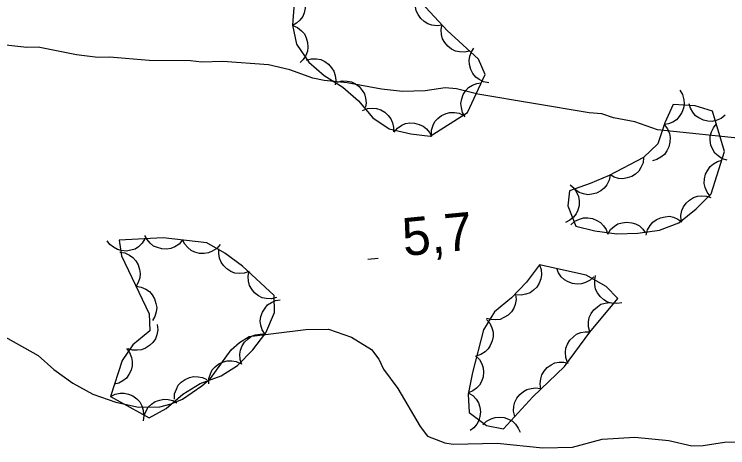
# Model space of a CAD drawing. Extents: x 336540 to 340074, y 5572036 to 5573747.
# Drawn here: x 336845.2 to 336901.8, y 5572733.2 to 5572767.6 of the extents above; entities that cross this region are included whole.
import ezdxf

# ---------------------------------------------------------------- set-up
doc = ezdxf.new("R2010")
doc.units = 0
for name, color, linetype in [('Niveau 2', 7, 'Continuous'), ('Niveau 3', 7, 'Continuous'), ('Niveau 44', 7, 'Continuous')]:
    doc.layers.add(name, color=color, linetype=linetype)

msp = doc.modelspace()

# ---------------------------------------------------------------- linework, layer by layer
at = {"layer": 'Niveau 2'}
for points in [[(336903.37, 5572757.67), (336896.25, 5572758.4), (336894.44, 5572759.04), (336892.74, 5572759.34), (336891.83, 5572759.66), (336890.81, 5572759.75), (336881.99, 5572761.23), (336880.29, 5572761.65), (336879.38, 5572761.74), (336877.81, 5572761.48), (336876.01, 5572761.44), (336874.32, 5572761.62), (336871.6, 5572762.12), (336869.79, 5572762.31), (336868.89, 5572762.51), (336867.07, 5572763.15), (336865.37, 5572763.56), (336861.75, 5572763.82), (336860.07, 5572763.78), (336859.16, 5572763.87), (336855.89, 5572763.91), (336852.73, 5572764.17), (336851.83, 5572764.15), (336850.13, 5572764.34), (336847.08, 5572764.95), (336846.18, 5572764.93), (336842.79, 5572765.3)], [(336843.99, 5572742.22), (336847.07, 5572740.49), (336848.33, 5572739.39), (336849.82, 5572738.3), (336851.42, 5572737.43), (336853.24, 5572736.8), (336855.05, 5572736.39), (336856.74, 5572736.43), (336857.64, 5572736.67), (336858.53, 5572737.03), (336860.08, 5572738.08), (336860.75, 5572738.66), (336862.39, 5572740.95), (336863.05, 5572741.53), (336863.83, 5572742), (336868.32, 5572742.55), (336870.13, 5572742.59), (336871.94, 5572741.96), (336873.54, 5572740.98), (336874.13, 5572740.21), (336874.48, 5572739.42), (336875.64, 5572737.87), (336877.4, 5572734.87), (336877.98, 5572734.09), (336879.35, 5572733.56), (336880.03, 5572733.47), (336883.52, 5572733.55), (336887.13, 5572733.18), (336889.5, 5572733.23), (336891.85, 5572733.85), (336894.44, 5572734.02), (336897.15, 5572733.74), (336898.96, 5572733.33), (336899.87, 5572733.35), (336901.55, 5572733.62), (336904.82, 5572733.69)]]:
    msp.add_lwpolyline(points, dxfattribs=at)
at = {"layer": 'Niveau 3'}
msp.add_line((336873.26, 5572748.14), (336874.06, 5572748.22), dxfattribs=at)
at = {"layer": 'Niveau 44'}
for points in [[(336867.78, 5572773.44), (336867.28, 5572766.71), (336867.58, 5572765.2), (336868.56, 5572763.76), (336869.78, 5572762.72), (336871.26, 5572761.78), (336872.5, 5572760.69), (336873.65, 5572759.36), (336874.94, 5572758.47), (336876.65, 5572758.07), (336878.19, 5572757.89), (336881.15, 5572759.78), (336882.56, 5572762.8), (336882.04, 5572764.01), (336879.55, 5572766.28), (336877.17, 5572768.86)], [(336867.5, 5572769.66), (336867.83, 5572769.4), (336868.06, 5572769.07), (336868.21, 5572768.78), (336868.27, 5572768.43), (336868.28, 5572768.06), (336868.19, 5572767.69), (336868.08, 5572767.38), (336867.86, 5572767.1), (336867.59, 5572766.85), (336867.28, 5572766.67)], [(336879.15, 5572766.71), (336878.74, 5572766.65), (336878.34, 5572766.71), (336878.02, 5572766.8), (336877.72, 5572766.99), (336877.45, 5572767.24), (336877.24, 5572767.56), (336877.09, 5572767.85), (336877.04, 5572768.19), (336877.04, 5572768.57), (336877.12, 5572768.92)], [(336867.29, 5572766.67), (336867.67, 5572766.51), (336867.99, 5572766.25), (336868.21, 5572766.01), (336868.36, 5572765.69), (336868.47, 5572765.34), (336868.48, 5572764.95), (336868.45, 5572764.63), (336868.32, 5572764.3), (336868.12, 5572763.99), (336867.87, 5572763.73)], [(336881.33, 5572764.65), (336880.93, 5572764.56), (336880.52, 5572764.58), (336880.2, 5572764.64), (336879.89, 5572764.8), (336879.59, 5572765.03), (336879.36, 5572765.33), (336879.18, 5572765.61), (336879.1, 5572765.95), (336879.07, 5572766.32), (336879.12, 5572766.67)], [(336882.85, 5572762.13), (336882.44, 5572762.21), (336882.08, 5572762.4), (336881.81, 5572762.59), (336881.59, 5572762.87), (336881.42, 5572763.19), (336881.33, 5572763.57), (336881.28, 5572763.89), (336881.34, 5572764.24), (336881.47, 5572764.58), (336881.66, 5572764.89)], [(336868.37, 5572763.92), (336868.78, 5572764.03), (336869.18, 5572764.02), (336869.51, 5572763.97), (336869.83, 5572763.82), (336870.13, 5572763.6), (336870.37, 5572763.31), (336870.56, 5572763.04), (336870.65, 5572762.7), (336870.7, 5572762.33), (336870.66, 5572761.97)], [(336870.81, 5572762.18), (336871.21, 5572762.28), (336871.62, 5572762.27), (336871.95, 5572762.21), (336872.26, 5572762.05), (336872.56, 5572761.83), (336872.8, 5572761.53), (336872.98, 5572761.26), (336873.07, 5572760.92), (336873.11, 5572760.55), (336873.06, 5572760.2)], [(336880.98, 5572759.42), (336880.77, 5572759.78), (336880.67, 5572760.18), (336880.63, 5572760.5), (336880.7, 5572760.85), (336880.82, 5572761.2), (336881.04, 5572761.51), (336881.25, 5572761.76), (336881.55, 5572761.94), (336881.9, 5572762.08), (336882.25, 5572762.14)], [(336898, 5572761.54), (336898.22, 5572761.19), (336898.32, 5572760.79), (336898.36, 5572760.47), (336898.3, 5572760.12), (336898.18, 5572759.77), (336897.96, 5572759.45), (336897.75, 5572759.2), (336897.45, 5572759.02), (336897.11, 5572758.87), (336896.76, 5572758.81)], [(336895.14, 5572756.2), (336892.41, 5572754.78), (336890.9, 5572754.14), (336889.25, 5572753.57), (336889.11, 5572752.38), (336889.77, 5572750.76), (336891.27, 5572750.39), (336893.01, 5572750.15), (336894.67, 5572750.21), (336896.41, 5572750.45), (336897.94, 5572751.03), (336899.32, 5572752.12), (336900.5, 5572753.33), (336901.57, 5572756.68), (336900.6, 5572759.87), (336899.22, 5572760.31), (336897.48, 5572760.4), (336896.82, 5572758.95), (336896.28, 5572757.29), (336895.14, 5572756.2)], [(336901.61, 5572759.55), (336901.29, 5572759.29), (336900.91, 5572759.14), (336900.59, 5572759.06), (336900.24, 5572759.08), (336899.88, 5572759.16), (336899.53, 5572759.34), (336899.26, 5572759.52), (336899.04, 5572759.79), (336898.86, 5572760.11), (336898.76, 5572760.46)], [(336872.82, 5572759.93), (336873.21, 5572760.08), (336873.61, 5572760.12), (336873.94, 5572760.1), (336874.27, 5572759.98), (336874.6, 5572759.8), (336874.87, 5572759.53), (336875.08, 5572759.28), (336875.21, 5572758.95), (336875.29, 5572758.59), (336875.29, 5572758.23)], [(336878.29, 5572757.95), (336878.3, 5572758.37), (336878.43, 5572758.76), (336878.57, 5572759.05), (336878.81, 5572759.31), (336879.1, 5572759.54), (336879.46, 5572759.69), (336879.77, 5572759.78), (336880.12, 5572759.78), (336880.49, 5572759.71), (336880.82, 5572759.57)], [(336875.33, 5572758.22), (336875.6, 5572758.54), (336875.94, 5572758.76), (336876.24, 5572758.9), (336876.59, 5572758.95), (336876.96, 5572758.94), (336877.33, 5572758.83), (336877.63, 5572758.7), (336877.9, 5572758.48), (336878.14, 5572758.2), (336878.31, 5572757.88)], [(336896.77, 5572758.81), (336897.03, 5572758.48), (336897.18, 5572758.1), (336897.25, 5572757.78), (336897.23, 5572757.42), (336897.15, 5572757.06), (336896.97, 5572756.73), (336896.79, 5572756.45), (336896.51, 5572756.23), (336896.19, 5572756.05), (336895.85, 5572755.95)], [(336901.78, 5572755.98), (336901.38, 5572756.1), (336901.05, 5572756.33), (336900.8, 5572756.55), (336900.62, 5572756.85), (336900.48, 5572757.19), (336900.43, 5572757.57), (336900.42, 5572757.9), (336900.52, 5572758.24), (336900.68, 5572758.57), (336900.91, 5572758.85)], [(336895.14, 5572756.2), (336895.09, 5572755.79), (336894.93, 5572755.41), (336894.76, 5572755.13), (336894.5, 5572754.89), (336894.19, 5572754.69), (336893.82, 5572754.58), (336893.5, 5572754.51), (336893.15, 5572754.55), (336892.8, 5572754.64), (336892.48, 5572754.82)], [(336900.43, 5572753.13), (336900.18, 5572753.45), (336900.03, 5572753.83), (336899.95, 5572754.15), (336899.97, 5572754.51), (336900.05, 5572754.87), (336900.23, 5572755.21), (336900.41, 5572755.48), (336900.68, 5572755.7), (336901, 5572755.88), (336901.35, 5572755.98)], [(336892.48, 5572754.81), (336892.4, 5572754.4), (336892.21, 5572754.04), (336892.02, 5572753.77), (336891.74, 5572753.56), (336891.41, 5572753.38), (336891.04, 5572753.3), (336890.72, 5572753.25), (336890.37, 5572753.32), (336890.02, 5572753.44), (336889.72, 5572753.64)], [(336889.3, 5572754.03), (336889.62, 5572753.76), (336889.84, 5572753.41), (336889.98, 5572753.11), (336890.03, 5572752.76), (336890.01, 5572752.4), (336889.91, 5572752.03), (336889.78, 5572751.73), (336889.56, 5572751.46), (336889.27, 5572751.22), (336888.95, 5572751.05)], [(336898.12, 5572751.18), (336898.09, 5572751.59), (336898.18, 5572751.99), (336898.3, 5572752.3), (336898.51, 5572752.58), (336898.78, 5572752.83), (336899.11, 5572753.02), (336899.41, 5572753.14), (336899.77, 5572753.17), (336900.13, 5572753.14), (336900.48, 5572753.03)], [(336889.37, 5572750.86), (336889.68, 5572751.14), (336890.05, 5572751.31), (336890.36, 5572751.41), (336890.72, 5572751.42), (336891.08, 5572751.36), (336891.43, 5572751.21), (336891.72, 5572751.05), (336891.96, 5572750.79), (336892.16, 5572750.48), (336892.28, 5572750.14)], [(336895.35, 5572750.05), (336895.45, 5572750.46), (336895.65, 5572750.81), (336895.86, 5572751.07), (336896.14, 5572751.27), (336896.48, 5572751.43), (336896.85, 5572751.51), (336897.18, 5572751.54), (336897.52, 5572751.46), (336897.86, 5572751.32), (336898.16, 5572751.11)], [(336892.3, 5572750.12), (336892.52, 5572750.48), (336892.83, 5572750.75), (336893.1, 5572750.93), (336893.44, 5572751.03), (336893.81, 5572751.08), (336894.19, 5572751.03), (336894.5, 5572750.95), (336894.8, 5572750.77), (336895.08, 5572750.52), (336895.3, 5572750.23)], [(336855.55, 5572749.76), (336855.34, 5572749.4), (336855.04, 5572749.13), (336854.77, 5572748.94), (336854.43, 5572748.84), (336854.06, 5572748.78), (336853.68, 5572748.83), (336853.37, 5572748.9), (336853.06, 5572749.08), (336852.78, 5572749.31), (336852.56, 5572749.6)], [(336852.82, 5572737.24), (336855.9, 5572735.56), (336857.24, 5572736.29), (336858.56, 5572737.44), (336859.95, 5572738.28), (336861.6, 5572738.88), (336862.89, 5572739.71), (336864.13, 5572740.95), (336865.15, 5572742.29), (336865.84, 5572743.9), (336865.82, 5572745.26), (336863.29, 5572747.57), (336861.89, 5572748.61), (336860.47, 5572749.43), (336857.01, 5572749.84), (336853.5, 5572749.65), (336853.69, 5572748.39), (336855.9, 5572743.8), (336855.94, 5572742.46), (336854.6, 5572741.34), (336853.76, 5572740.1), (336852.82, 5572737.24)], [(336858.54, 5572749.66), (336858.27, 5572749.34), (336857.92, 5572749.13), (336857.62, 5572748.99), (336857.28, 5572748.94), (336856.91, 5572748.95), (336856.54, 5572749.06), (336856.24, 5572749.18), (336855.97, 5572749.41), (336855.73, 5572749.69), (336855.56, 5572750.01)], [(336861.52, 5572749.31), (336861.25, 5572748.99), (336860.9, 5572748.77), (336860.6, 5572748.63), (336860.26, 5572748.59), (336859.89, 5572748.6), (336859.52, 5572748.7), (336859.22, 5572748.83), (336858.95, 5572749.06), (336858.71, 5572749.34), (336858.54, 5572749.66)], [(336863.83, 5572747.17), (336863.44, 5572747.03), (336863.03, 5572747.01), (336862.7, 5572747.04), (336862.38, 5572747.17), (336862.06, 5572747.37), (336861.8, 5572747.64), (336861.6, 5572747.9), (336861.48, 5572748.23), (336861.41, 5572748.6), (336861.42, 5572748.96)], [(336853.55, 5572748.69), (336853.96, 5572748.63), (336854.33, 5572748.45), (336854.6, 5572748.27), (336854.83, 5572748.01), (336855.02, 5572747.69), (336855.13, 5572747.32), (336855.18, 5572747), (336855.14, 5572746.65), (336855.03, 5572746.3), (336854.85, 5572745.99)], [(336886.87, 5572747.7), (336885.83, 5572746.31), (336884.64, 5572745.08), (336883.3, 5572743.96), (336882.44, 5572742.53), (336881.55, 5572739.16), (336881.22, 5572737.44), (336881.29, 5572735.98), (336882.68, 5572734.93), (336884.01, 5572734.67), (336886.34, 5572737.21), (336888.87, 5572739.63), (336890.86, 5572742.36), (336893.1, 5572745.01), (336892.17, 5572745.97), (336890.58, 5572746.88), (336886.87, 5572747.7)], [(336886.87, 5572747.7), (336887.01, 5572747.31), (336887.02, 5572746.9), (336886.99, 5572746.57), (336886.86, 5572746.24), (336886.66, 5572745.93), (336886.39, 5572745.67), (336886.13, 5572745.47), (336885.8, 5572745.35), (336885.43, 5572745.28), (336885.07, 5572745.3)], [(336891.19, 5572746.75), (336890.89, 5572746.46), (336890.52, 5572746.28), (336890.21, 5572746.17), (336889.86, 5572746.15), (336889.49, 5572746.2), (336889.14, 5572746.35), (336888.85, 5572746.5), (336888.6, 5572746.75), (336888.39, 5572747.06), (336888.26, 5572747.39)], [(336866, 5572745.09), (336865.6, 5572744.99), (336865.19, 5572745.02), (336864.87, 5572745.08), (336864.56, 5572745.24), (336864.26, 5572745.47), (336864.03, 5572745.77), (336863.85, 5572746.05), (336863.77, 5572746.39), (336863.74, 5572746.76), (336863.79, 5572747.12)], [(336893.42, 5572744.68), (336893, 5572744.61), (336892.6, 5572744.66), (336892.28, 5572744.74), (336891.98, 5572744.92), (336891.7, 5572745.17), (336891.48, 5572745.48), (336891.33, 5572745.77), (336891.26, 5572746.12), (336891.26, 5572746.49), (336891.33, 5572746.84)], [(336854.85, 5572745.99), (336855.26, 5572745.92), (336855.63, 5572745.75), (336855.91, 5572745.57), (336856.13, 5572745.3), (336856.32, 5572744.99), (336856.43, 5572744.62), (336856.49, 5572744.3), (336856.44, 5572743.95), (336856.33, 5572743.59), (336856.15, 5572743.28)], [(336884.98, 5572745.37), (336885.03, 5572744.95), (336884.95, 5572744.55), (336884.84, 5572744.24), (336884.64, 5572743.95), (336884.38, 5572743.69), (336884.05, 5572743.5), (336883.75, 5572743.36), (336883.4, 5572743.32), (336883.03, 5572743.34), (336882.68, 5572743.44)], [(336865.1, 5572742.16), (336864.87, 5572742.52), (336864.76, 5572742.91), (336864.71, 5572743.23), (336864.76, 5572743.58), (336864.88, 5572743.93), (336865.09, 5572744.26), (336865.29, 5572744.51), (336865.59, 5572744.7), (336865.92, 5572744.85), (336866.28, 5572744.92)], [(336890.87, 5572742.37), (336890.76, 5572742.77), (336890.77, 5572743.18), (336890.82, 5572743.51), (336890.97, 5572743.82), (336891.18, 5572744.13), (336891.47, 5572744.37), (336891.74, 5572744.56), (336892.08, 5572744.66), (336892.45, 5572744.7), (336892.81, 5572744.66)], [(336882.66, 5572743.36), (336882.94, 5572743.05), (336883.1, 5572742.68), (336883.2, 5572742.36), (336883.2, 5572742.01), (336883.13, 5572741.65), (336882.97, 5572741.3), (336882.81, 5572741.02), (336882.55, 5572740.78), (336882.23, 5572740.58), (336881.89, 5572740.46)], [(336856.53, 5572742.95), (336856.57, 5572742.54), (336856.49, 5572742.14), (336856.39, 5572741.82), (336856.18, 5572741.54), (336855.92, 5572741.28), (336855.59, 5572741.08), (336855.29, 5572740.95), (336854.94, 5572740.91), (336854.57, 5572740.93), (336854.23, 5572741.03)], [(336863.25, 5572739.79), (336863.12, 5572740.19), (336863.1, 5572740.6), (336863.14, 5572740.93), (336863.27, 5572741.25), (336863.47, 5572741.56), (336863.75, 5572741.82), (336864.01, 5572742.02), (336864.34, 5572742.14), (336864.71, 5572742.2), (336865.07, 5572742.18)], [(336889.1, 5572739.95), (336888.96, 5572740.34), (336888.94, 5572740.75), (336888.97, 5572741.08), (336889.09, 5572741.4), (336889.29, 5572741.72), (336889.56, 5572741.99), (336889.82, 5572742.19), (336890.15, 5572742.31), (336890.51, 5572742.38), (336890.87, 5572742.37)], [(336854.08, 5572741.06), (336854.33, 5572740.73), (336854.48, 5572740.35), (336854.55, 5572740.03), (336854.53, 5572739.68), (336854.45, 5572739.32), (336854.27, 5572738.98), (336854.09, 5572738.71), (336853.81, 5572738.49), (336853.49, 5572738.31), (336853.14, 5572738.21)], [(336881.8, 5572740.48), (336882.1, 5572740.19), (336882.29, 5572739.83), (336882.41, 5572739.52), (336882.43, 5572739.17), (336882.39, 5572738.8), (336882.26, 5572738.44), (336882.11, 5572738.15), (336881.87, 5572737.9), (336881.57, 5572737.68), (336881.24, 5572737.54)], [(336860.62, 5572738.25), (336860.63, 5572738.67), (336860.76, 5572739.05), (336860.9, 5572739.35), (336861.14, 5572739.61), (336861.43, 5572739.84), (336861.78, 5572739.99), (336862.09, 5572740.08), (336862.45, 5572740.08), (336862.81, 5572740.01), (336863.14, 5572739.87)], [(336886.99, 5572737.83), (336886.92, 5572738.24), (336886.97, 5572738.64), (336887.05, 5572738.96), (336887.24, 5572739.26), (336887.48, 5572739.54), (336887.8, 5572739.76), (336888.09, 5572739.91), (336888.43, 5572739.97), (336888.8, 5572739.98), (336889.15, 5572739.9)], [(336857.89, 5572737.03), (336857.91, 5572737.45), (336858.05, 5572737.83), (336858.2, 5572738.13), (336858.44, 5572738.38), (336858.74, 5572738.6), (336859.1, 5572738.74), (336859.41, 5572738.83), (336859.77, 5572738.81), (336860.13, 5572738.74), (336860.46, 5572738.59)], [(336884.92, 5572735.66), (336884.82, 5572736.07), (336884.85, 5572736.47), (336884.91, 5572736.8), (336885.07, 5572737.11), (336885.3, 5572737.4), (336885.6, 5572737.63), (336885.88, 5572737.81), (336886.22, 5572737.89), (336886.59, 5572737.92), (336886.94, 5572737.87)], [(336852.82, 5572737.24), (336853.19, 5572737.43), (336853.59, 5572737.51), (336853.92, 5572737.52), (336854.26, 5572737.44), (336854.6, 5572737.29), (336854.9, 5572737.05), (336855.14, 5572736.82), (336855.3, 5572736.51), (336855.42, 5572736.16), (336855.45, 5572735.8)], [(336881.22, 5572737.54), (336881.57, 5572737.32), (336881.84, 5572737.02), (336882.03, 5572736.75), (336882.13, 5572736.41), (336882.18, 5572736.04), (336882.14, 5572735.66), (336882.07, 5572735.35), (336881.89, 5572735.04), (336881.65, 5572734.76), (336881.36, 5572734.54)], [(336855.45, 5572735.32), (336855.49, 5572735.73), (336855.65, 5572736.11), (336855.81, 5572736.39), (336856.07, 5572736.64), (336856.38, 5572736.84), (336856.74, 5572736.96), (336857.06, 5572737.04), (336857.41, 5572737.01), (336857.77, 5572736.92), (336858.09, 5572736.75)], [(336882.38, 5572734.99), (336882.68, 5572735.28), (336883.04, 5572735.47), (336883.35, 5572735.59), (336883.7, 5572735.61), (336884.07, 5572735.57), (336884.42, 5572735.44), (336884.72, 5572735.29), (336884.97, 5572735.04), (336885.19, 5572734.74), (336885.33, 5572734.41)]]:
    msp.add_lwpolyline(points, dxfattribs=at)

# ---------------------------------------------------------------- texts
at = {"layer": 'Niveau 3'}
msp.add_text('5,7    ', height=3, rotation=5.5424, dxfattribs=at).set_placement((336876.13, 5572748.38))

doc.saveas('drawing.dxf')
